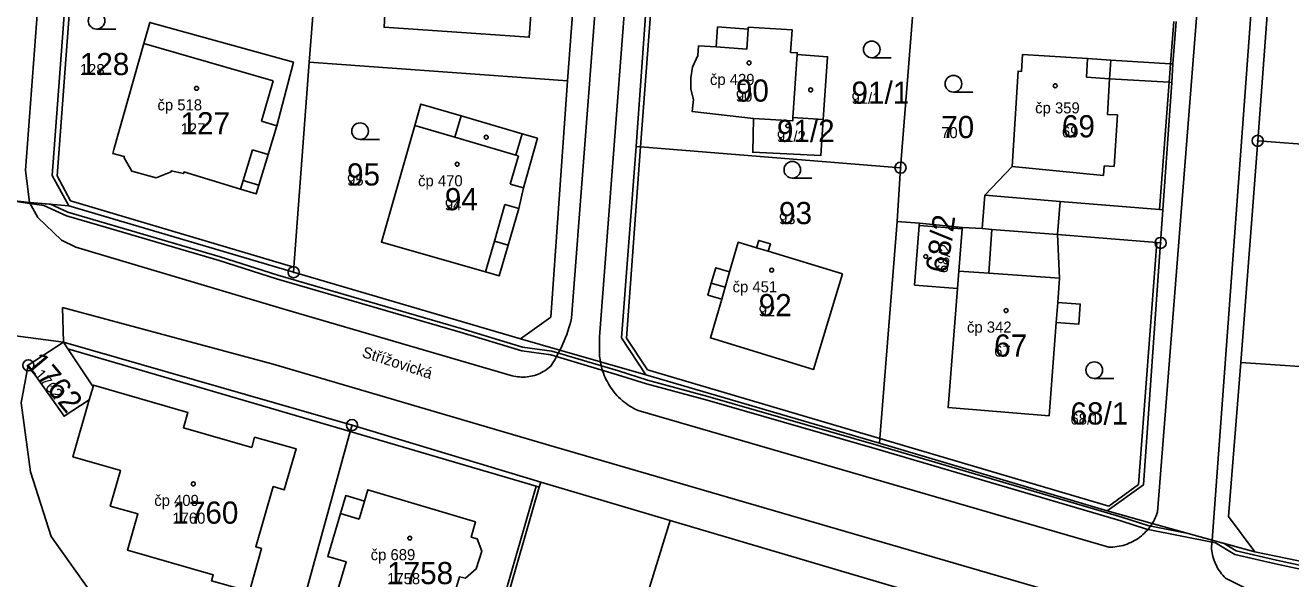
# Model space of a CAD drawing. Extents: x -763628 to -761565, y -976033 to -973833.
# Drawn here: x -762654.9 to -762540.9, y -974916.1 to -974866.2 of the extents above; entities that cross this region are included whole.
import ezdxf

# ---------------------------------------------------------------- set-up
doc = ezdxf.new("R2010")
doc.units = 0
for name, color, linetype in [('KN_cisla parcel 1000', 7, 'Continuous'), ('KN_cisla parcel 500', 7, 'Continuous'), ('KN_cisla popisna 500', 7, 'Continuous'), ('KN_hranice parcel', 7, 'Continuous'), ('KN_popisy', 7, 'Continuous'), ('KN_vecna bremena', 7, 'Continuous'), ('KN_vnitrni kresba parcel', 7, 'Continuous'), ('KN_znacky bodu BP', 7, 'Continuous'), ('KN_znacky budov', 7, 'Continuous'), ('KN_znacky kultur', 7, 'Continuous')]:
    doc.layers.add(name, color=color, linetype=linetype)

msp = doc.modelspace()

# ---------------------------------------------------------------- linework, layer by layer
at = {"layer": 'KN_hranice parcel'}
for p, q in [((-762606.1, -974871.22), (-762604.71, -974853.25)), ((-762542.45, -974857.14), (-762543.9, -974876.64)), ((-762598.83, -974862.05), (-762599.89, -974877.16)), ((-762628.92, -974863.84), (-762629.36, -974869.55)), ((-762574.87, -974863.99), (-762576.08, -974879.07)), ((-762551.55, -974869.71), (-762551.25, -974865.9)), ((-762606.1, -974871.22), (-762629.36, -974869.55)), ((-762543.9, -974876.64), (-762545.41, -974896.62)), ((-762543.9, -974876.64), (-762534.82, -974877.31)), ((-762576.08, -974879.07), (-762576.39, -974883.91)), ((-762651.01, -974882.49), (-762630.77, -974888.48)), ((-762574.38, -974884.07), (-762576.39, -974883.91)), ((-762570.51, -974884.44), (-762574.38, -974884.07)), ((-762568.73, -974884.55), (-762570.51, -974884.44)), ((-762630.77, -974888.48), (-762610.33, -974894.5)), ((-762651.49, -974894.8), (-762654.67, -974896.87)), ((-762625.5, -974902.26), (-762651.49, -974894.8)), ((-762545.41, -974896.62), (-762534.35, -974897.36)), ((-762599.02, -974897.72), (-762577.98, -974903.88)), ((-762648.84, -974898.8), (-762649.18, -974899.97)), ((-762608.5, -974907.42), (-762625.5, -974902.26)), ((-762577.98, -974903.88), (-762557.45, -974909.99)), ((-762596.85, -974910.86), (-762608.5, -974907.42)), ((-762575.1, -974917.29), (-762596.85, -974910.86)), ((-762544.15, -974913.69), (-762523.11, -974918.01))]:
    msp.add_line(p, q, dxfattribs=at)
for points in [[(-762619.56, -974866.62), (-762618.67, -974866.68), (-762609.53, -974867.3), (-762608.76, -974856.97), (-762609.86, -974856.88), (-762619.17, -974856.16), (-762621.89, -974855.95), (-762622.38, -974861.68), (-762622.61, -974866.41), (-762619.56, -974866.62)], [(-762651.2, -974862.06), (-762652.53, -974879.76), (-762651.01, -974882.49)], [(-762641.81, -974879.44), (-762641.79, -974879.34), (-762640.68, -974879.59), (-762640.65, -974879.44), (-762635.54, -974880.99), (-762634.14, -974881.42), (-762633.9, -974880.64), (-762633.06, -974877.88), (-762632.27, -974875.3), (-762630.78, -974869.54), (-762643.73, -974865.97), (-762644.27, -974867.88), (-762646.95, -974877.43), (-762647.04, -974877.77), (-762646.02, -974878.05), (-762646.04, -974878.16), (-762645.34, -974879.38), (-762643.15, -974879.98), (-762641.81, -974879.44)], [(-762585.39, -974868.87), (-762585.38, -974868.71), (-762585.99, -974868.67), (-762585.85, -974866.63), (-762589.8, -974866.4), (-762589.81, -974866.58), (-762592.56, -974866.38), (-762592.69, -974868.17), (-762594.27, -974868.07), (-762594.34, -974868.96), (-762594.81, -974869.99), (-762594.96, -974870.97), (-762594.97, -974871.98), (-762594.73, -974872.91), (-762594.85, -974874.01), (-762589.32, -974874.64)], [(-762629.36, -974869.55), (-762630.74, -974888.02), (-762630.77, -974888.48)], [(-762585.39, -974868.87), (-762582.65, -974869.06), (-762583.04, -974874.71), (-762583.26, -974877.95), (-762589.4, -974877.67), (-762589.32, -974874.64)], [(-762589.32, -974874.64), (-762585.79, -974874.85), (-762585.78, -974874.53), (-762585.39, -974868.87)], [(-762551.55, -974869.71), (-762551.76, -974869.7), (-762557.14, -974869.36), (-762559.23, -974869.23), (-762565.08, -974868.86), (-762565.17, -974870.38), (-762565.49, -974870.36), (-762566.02, -974878.97), (-762568.48, -974881.53), (-762568.73, -974884.55)], [(-762552.65, -974885.84), (-762552.44, -974882.85), (-762551.64, -974871.39), (-762551.55, -974869.71)], [(-762610.33, -974894.5), (-762607.58, -974892.53), (-762606.1, -974871.22)], [(-762619.85, -974875.26), (-762622.85, -974885.77), (-762613.47, -974888.46), (-762612.23, -974888.82), (-762611.43, -974886.04), (-762610.48, -974882.74), (-762610.04, -974880.89), (-762608.8, -974876.41), (-762610.18, -974876), (-762615.68, -974874.39), (-762619.3, -974873.33), (-762619.85, -974875.26)], [(-762599.89, -974877.16), (-762601.23, -974894.41), (-762599.02, -974897.72)], [(-762599.89, -974877.16), (-762599.5, -974877.19), (-762576.08, -974879.07)], [(-762651.01, -974882.49), (-762654.55, -974882.19), (-762660.33, -974881.57), (-762664.31, -974881.14)], [(-762576.39, -974883.91), (-762577.95, -974903.47), (-762577.98, -974903.88)], [(-762570.94, -974889.95), (-762574.82, -974889.64), (-762574.39, -974884.26), (-762574.38, -974884.07)], [(-762570.94, -974889.95), (-762571.8, -974900.69), (-762562.69, -974901.42), (-762562.05, -974893.01), (-762560.02, -974893.17), (-762559.88, -974891.35), (-762561.91, -974891.2), (-762561.75, -974889.02), (-762561.93, -974885.08)], [(-762570.51, -974884.44), (-762570.52, -974884.58), (-762570.82, -974888.4), (-762570.94, -974889.95)], [(-762561.93, -974885.08), (-762567.85, -974884.62), (-762568.73, -974884.55)], [(-762552.65, -974885.84), (-762552.99, -974885.81), (-762561.93, -974885.08)], [(-762581.32, -974888.64), (-762588, -974886.6), (-762587.8, -974885.93), (-762588.85, -974885.61), (-762589.06, -974886.28), (-762590.7, -974885.78), (-762591.48, -974888.44), (-762592.72, -974888.08), (-762593.13, -974889.47), (-762593.44, -974890.55), (-762592.19, -974890.91), (-762593.21, -974894.4), (-762583.91, -974897.25), (-762581.32, -974888.64)], [(-762557.45, -974909.99), (-762554.19, -974907.66), (-762552.65, -974885.84)], [(-762665.29, -974892.98), (-762661.07, -974893.54), (-762651.49, -974894.8)], [(-762599.02, -974897.72), (-762603.12, -974896.55), (-762606.77, -974895.51), (-762610.33, -974894.5)], [(-762651.49, -974894.8), (-762651.11, -974895.38), (-762648.84, -974898.8)], [(-762654.67, -974896.87), (-762655.31, -974900.27), (-762654.46, -974906.48), (-762652.6, -974912.3), (-762643.65, -974924.9)], [(-762649.18, -974899.97), (-762651.44, -974901.47), (-762654.67, -974896.87)], [(-762545.41, -974896.62), (-762546.53, -974910.5), (-762544.15, -974913.69)], [(-762649.18, -974899.97), (-762650.65, -974905.11), (-762646.37, -974906.34), (-762647.29, -974909.56), (-762644.8, -974910.27), (-762645.73, -974913.53), (-762638, -974915.77), (-762638.15, -974916.3), (-762634.74, -974917.26), (-762633.65, -974913.38), (-762634.17, -974913.23), (-762632.6, -974907.81), (-762631.61, -974908.1), (-762630.54, -974904.39), (-762634.28, -974903.35), (-762634.54, -974904.27), (-762640.69, -974902.51), (-762640.29, -974901.13), (-762648.8, -974898.66), (-762648.84, -974898.8)], [(-762625.5, -974902.26), (-762625.66, -974902.85), (-762629.74, -974917.72), (-762631.83, -974918.97)], [(-762621.4, -974921.34), (-762620.88, -974921.5), (-762620.34, -974919.78), (-762617.25, -974920.75), (-762615.82, -974915.95), (-762615.29, -974916.07), (-762614.31, -974915.22), (-762613.82, -974913.62), (-762614.24, -974912.5), (-762614.78, -974912.37), (-762614.39, -974910.98), (-762624.08, -974908.09), (-762624.39, -974909.12), (-762626.06, -974908.62), (-762626.54, -974910.23), (-762627.69, -974914.09), (-762626.02, -974914.59), (-762626.95, -974917.7), (-762623.92, -974918.65), (-762624.46, -974920.38), (-762623.96, -974920.54), (-762624.21, -974921.32), (-762621.64, -974922.13), (-762621.4, -974921.34)], [(-762608.5, -974907.42), (-762608.63, -974907.85), (-762615.2, -974930.63)], [(-762544.15, -974913.69), (-762548.01, -974912.62), (-762553.4, -974911.12), (-762557.45, -974909.99)], [(-762596.85, -974910.86), (-762598.45, -974916.11), (-762602.38, -974928.98), (-762597.46, -974930.42), (-762596.04, -974930.84)]]:
    msp.add_lwpolyline(points, dxfattribs=at)
at = {"layer": 'KN_vecna bremena'}
msp.add_lwpolyline([(-762523.16, -974918.54), (-762542.21, -974914.44), (-762545.84, -974913.58), (-762546.92, -974912.92), (-762550.15, -974912.02), (-762553.8, -974911.32), (-762556.14, -974910.56), (-762578.1, -974904.1), (-762593.43, -974899.68), (-762598.89, -974898.2), (-762601.48, -974897.38), (-762607.49, -974895.61), (-762610.13, -974895.24), (-762615.67, -974893.56), (-762632.19, -974888.74), (-762637.39, -974887.1), (-762648.35, -974883.87), (-762651.11, -974883.07), (-762652.67, -974882.35), (-762654.55, -974882.19), (-762657.48, -974881.88), (-762653.27, -974882.46), (-762651.23, -974883.4), (-762648.45, -974884.21), (-762637.48, -974887.44), (-762632.3, -974889.08), (-762615.77, -974893.9), (-762610.21, -974895.58), (-762607.59, -974895.94), (-762601.57, -974897.72), (-762598.98, -974898.54), (-762593.51, -974900.02), (-762578.2, -974904.44), (-762556.24, -974910.9), (-762553.92, -974911.64), (-762547.7, -974912.86), (-762545.97, -974913.91), (-762542.29, -974914.78), (-762523.23, -974918.88)], dxfattribs=at)
at = {"layer": 'KN_vnitrni kresba parcel'}
for p, q in [((-762596.61, -974773.22), (-762605.73, -974892.62)), ((-762594.04, -974773.82), (-762603.21, -974894.32)), ((-762548.01, -974912.62), (-762540.75, -974814.15)), ((-762546.07, -974822.78), (-762552.74, -974907.83)), ((-762654.91, -974879.29), (-762653.62, -974861.85)), ((-762652.08, -974879.79), (-762650.76, -974862.09)), ((-762599.5, -974877.19), (-762598.38, -974862.09)), ((-762551.47, -974865.88), (-762551.76, -974869.7)), ((-762589.94, -974868.37), (-762589.81, -974866.58)), ((-762644.27, -974867.88), (-762632.62, -974871.24)), ((-762592.69, -974868.17), (-762589.94, -974868.37)), ((-762559.33, -974870.91), (-762559.23, -974869.23)), ((-762557.24, -974871.04), (-762557.14, -974869.36)), ((-762551.76, -974869.7), (-762551.89, -974871.37)), ((-762632.62, -974871.24), (-762633.66, -974874.88)), ((-762559.33, -974870.91), (-762557.24, -974871.04)), ((-762557.44, -974874.26), (-762557.24, -974871.04)), ((-762551.89, -974871.37), (-762557.24, -974871.04)), ((-762551.89, -974871.37), (-762552.76, -974882.82)), ((-762551.64, -974871.39), (-762551.89, -974871.37)), ((-762633.66, -974874.88), (-762632.27, -974875.3)), ((-762616.24, -974876.32), (-762619.85, -974875.26)), ((-762615.68, -974874.39), (-762616.24, -974876.32)), ((-762585.78, -974874.53), (-762583.04, -974874.71)), ((-762556.53, -974874.31), (-762557.44, -974874.26)), ((-762556.82, -974878.95), (-762556.53, -974874.31)), ((-762616.24, -974876.32), (-762610.74, -974877.93)), ((-762610.18, -974876), (-762610.74, -974877.93)), ((-762635.3, -974880.22), (-762634.47, -974877.46)), ((-762634.47, -974877.46), (-762633.06, -974877.88)), ((-762600.78, -974894.44), (-762599.5, -974877.19)), ((-762610.49, -974878), (-762611.24, -974880.54)), ((-762610.74, -974877.93), (-762610.49, -974878)), ((-762654.91, -974879.29), (-762654.55, -974882.19)), ((-762650.88, -974882.06), (-762652.08, -974879.79)), ((-762566.02, -974878.97), (-762557.78, -974879.77)), ((-762557.78, -974879.77), (-762557.72, -974878.9)), ((-762557.72, -974878.9), (-762556.82, -974878.95)), ((-762635.54, -974880.99), (-762635.3, -974880.22)), ((-762633.9, -974880.64), (-762635.3, -974880.22)), ((-762611.24, -974880.54), (-762610.04, -974880.89)), ((-762630.74, -974888.02), (-762650.88, -974882.06)), ((-762568.48, -974881.53), (-762561.69, -974882.1)), ((-762561.69, -974882.1), (-762561.93, -974885.08)), ((-762561.69, -974882.1), (-762552.76, -974882.82)), ((-762654.55, -974882.19), (-762653.82, -974883.54)), ((-762612.67, -974885.68), (-762611.73, -974882.38)), ((-762611.73, -974882.38), (-762610.48, -974882.74)), ((-762552.76, -974882.82), (-762552.44, -974882.85)), ((-762651.68, -974885.6), (-762653.82, -974883.54)), ((-762570.52, -974884.58), (-762574.39, -974884.26)), ((-762568.13, -974888.58), (-762567.85, -974884.62)), ((-762650.39, -974886.24), (-762651.68, -974885.6)), ((-762631.52, -974891.83), (-762650.39, -974886.24)), ((-762613.47, -974888.46), (-762612.67, -974885.68)), ((-762612.67, -974885.68), (-762611.43, -974886.04)), ((-762589.06, -974886.28), (-762588, -974886.6)), ((-762552.99, -974885.81), (-762554.64, -974907.63)), ((-762591.88, -974889.83), (-762591.48, -974888.44)), ((-762568.13, -974888.58), (-762570.82, -974888.4)), ((-762561.75, -974889.02), (-762568.13, -974888.58)), ((-762591.88, -974889.83), (-762593.13, -974889.47)), ((-762592.19, -974890.91), (-762591.88, -974889.83)), ((-762562.05, -974893.01), (-762561.91, -974891.2)), ((-762651.49, -974894.8), (-762651.59, -974891.66)), ((-762651.59, -974891.66), (-762632.61, -974896.78)), ((-762631.52, -974891.83), (-762611.07, -974897.81)), ((-762603.21, -974894.32), (-762603.19, -974896.04)), ((-762598.89, -974897.29), (-762600.78, -974894.44)), ((-762651.11, -974895.38), (-762625.66, -974902.85)), ((-762632.61, -974896.78), (-762607.76, -974904.07)), ((-762577.95, -974903.47), (-762598.89, -974897.29)), ((-762557.32, -974913.26), (-762599.73, -974900.96)), ((-762625.66, -974902.85), (-762608.91, -974907.77)), ((-762557.32, -974909.56), (-762577.95, -974903.47)), ((-762607.76, -974904.07), (-762559.99, -974917.98)), ((-762608.91, -974907.77), (-762615.46, -974930.45)), ((-762608.91, -974907.77), (-762608.63, -974907.85)), ((-762554.64, -974907.63), (-762557.32, -974909.56)), ((-762552.74, -974907.83), (-762552.92, -974910.07)), ((-762624.87, -974910.73), (-762624.39, -974909.12)), ((-762626.54, -974910.23), (-762624.87, -974910.73)), ((-762548.06, -974913.25), (-762548.01, -974912.62)), ((-762544.89, -974917.03), (-762546.79, -974916.05))]:
    msp.add_line(p, q, dxfattribs=at)
for points in [[(-762606.77, -974895.51), (-762606.64, -974895.23), (-762606.51, -974894.95), (-762606.39, -974894.67), (-762606.27, -974894.38), (-762606.16, -974894.1), (-762606.06, -974893.81), (-762605.97, -974893.51), (-762605.88, -974893.22), (-762605.8, -974892.92), (-762605.73, -974892.62)], [(-762607.59, -974896.94), (-762607.41, -974896.66), (-762607.24, -974896.38), (-762607.08, -974896.09), (-762606.92, -974895.8), (-762606.77, -974895.51)], [(-762611.07, -974897.81), (-762610.91, -974897.85), (-762610.74, -974897.88), (-762610.57, -974897.91), (-762610.4, -974897.92), (-762610.23, -974897.93), (-762610.06, -974897.93), (-762609.89, -974897.93), (-762609.72, -974897.91), (-762609.55, -974897.89), (-762609.38, -974897.86), (-762609.22, -974897.82), (-762609.05, -974897.78), (-762608.89, -974897.73), (-762608.73, -974897.67), (-762608.58, -974897.6), (-762608.42, -974897.52), (-762608.27, -974897.44), (-762608.13, -974897.36), (-762607.99, -974897.26), (-762607.85, -974897.16), (-762607.72, -974897.05), (-762607.59, -974896.94)], [(-762603.12, -974896.55), (-762603.15, -974896.38), (-762603.17, -974896.21), (-762603.19, -974896.04)], [(-762599.73, -974900.96), (-762599.92, -974900.87), (-762600.11, -974900.77), (-762600.3, -974900.66), (-762600.48, -974900.55), (-762600.66, -974900.43), (-762600.83, -974900.3), (-762601, -974900.17), (-762601.17, -974900.03), (-762601.32, -974899.89), (-762601.48, -974899.74), (-762601.63, -974899.59), (-762601.77, -974899.43), (-762601.91, -974899.26), (-762602.04, -974899.09), (-762602.16, -974898.92), (-762602.28, -974898.74), (-762602.39, -974898.55), (-762602.49, -974898.37), (-762602.59, -974898.18), (-762602.68, -974897.98), (-762602.77, -974897.79), (-762602.85, -974897.58), (-762602.92, -974897.38), (-762602.98, -974897.18), (-762603.03, -974896.97), (-762603.08, -974896.76), (-762603.12, -974896.55)], [(-762552.92, -974910.07), (-762552.98, -974910.25), (-762553.05, -974910.43), (-762553.13, -974910.61), (-762553.21, -974910.78), (-762553.3, -974910.95), (-762553.4, -974911.12)], [(-762553.4, -974911.12), (-762553.5, -974911.28), (-762553.61, -974911.43), (-762553.72, -974911.58), (-762553.84, -974911.72), (-762553.97, -974911.86), (-762554.1, -974911.99), (-762554.24, -974912.12), (-762554.38, -974912.24), (-762554.53, -974912.36), (-762554.68, -974912.47), (-762554.83, -974912.57), (-762554.99, -974912.67), (-762555.16, -974912.76), (-762555.33, -974912.84), (-762555.5, -974912.91), (-762555.67, -974912.98), (-762555.85, -974913.04), (-762556.03, -974913.1), (-762556.21, -974913.14), (-762556.39, -974913.18), (-762556.58, -974913.21), (-762556.76, -974913.24), (-762556.95, -974913.25), (-762557.13, -974913.26), (-762557.32, -974913.26)], [(-762546.79, -974916.05), (-762546.91, -974915.93), (-762547.03, -974915.8), (-762547.15, -974915.67), (-762547.26, -974915.53), (-762547.36, -974915.38), (-762547.45, -974915.24), (-762547.54, -974915.09), (-762547.62, -974914.93), (-762547.7, -974914.77), (-762547.77, -974914.61), (-762547.83, -974914.45), (-762547.88, -974914.28), (-762547.93, -974914.11), (-762547.97, -974913.94), (-762548.01, -974913.77), (-762548.03, -974913.6), (-762548.05, -974913.43), (-762548.06, -974913.25)]]:
    msp.add_lwpolyline(points, dxfattribs=at)
at = {"layer": 'KN_znacky bodu BP'}
for centre, radius in [((-762543.9, -974876.64), 0.5), ((-762543.9, -974876.64), 0.0303), ((-762576.08, -974879.07), 0.5), ((-762576.08, -974879.07), 0.0303), ((-762552.65, -974885.84), 0.5), ((-762552.65, -974885.84), 0.0303), ((-762630.77, -974888.48), 0.5), ((-762630.77, -974888.48), 0.0303), ((-762654.67, -974896.87), 0.5), ((-762654.67, -974896.87), 0.0303), ((-762625.5, -974902.26), 0.5), ((-762625.5, -974902.26), 0.0303)]:
    msp.add_circle(centre, radius, dxfattribs=at)
at = {"layer": 'KN_znacky budov'}
for centre in [(-762589.73, -974869.62), (-762639.51, -974871.91), (-762562.14, -974871.68), (-762584.18, -974872.05), (-762586.24, -974875.29), (-762613.41, -974876.32), (-762616.03, -974878.75), (-762573.81, -974887.07), (-762587.69, -974888.3), (-762566.57, -974891.94), (-762639.8, -974907.56), (-762620.3, -974912.45)]:
    msp.add_circle(centre, 0.175, dxfattribs=at)
at = {"layer": 'KN_znacky kultur'}
for p, q in [((-762648.52, -974866.57), (-762646.77, -974866.57)), ((-762578.68, -974869.15), (-762576.93, -974869.15)), ((-762571.31, -974872.25), (-762569.56, -974872.25)), ((-762624.78, -974876.52), (-762623.03, -974876.52)), ((-762585.83, -974880), (-762584.08, -974880)), ((-762558.62, -974898.06), (-762556.87, -974898.06))]:
    msp.add_line(p, q, dxfattribs=at)
for centre in [(-762648.52, -974865.82), (-762578.68, -974868.4), (-762571.31, -974871.5), (-762624.78, -974875.77), (-762585.83, -974879.25), (-762558.62, -974897.31)]:
    msp.add_circle(centre, 0.75, dxfattribs=at)

# ---------------------------------------------------------------- texts
at = {"layer": 'KN_cisla parcel 1000'}
for s, p in [('128', (-762650.03, -974870.72)), ('90', (-762590.92, -974873.11)), ('91/1', (-762580.5, -974873.3)), ('127', (-762640.95, -974876.06)), ('91/2', (-762587.22, -974876.74)), ('70', (-762572.42, -974876.4)), ('69', (-762561.54, -974876.33)), ('95', (-762625.95, -974880.67)), ('94', (-762617.14, -974882.9)), ('93', (-762587.03, -974884.15)), ('92', (-762588.86, -974892.45)), ('67', (-762567.64, -974896.09)), ('68/1', (-762560.77, -974902.21)), ('1760', (-762641.69, -974911.15)), ('1758', (-762622.34, -974916.6))]:
    msp.add_text(s, height=2, dxfattribs=at).set_placement(p)
for s, rotation, p in [('68/2', 82, (-762571.86, -974888.61)), ('1762', 310, (-762654.99, -974896.76))]:
    msp.add_text(s, height=2, rotation=rotation, dxfattribs=at).set_placement(p)
at = {"layer": 'KN_cisla parcel 500'}
for s, p in [('128', (-762650.03, -974870.72)), ('90', (-762590.92, -974873.11)), ('91/1', (-762580.5, -974873.3)), ('127', (-762640.95, -974876.06)), ('91/2', (-762587.22, -974876.74)), ('70', (-762572.42, -974876.4)), ('69', (-762561.54, -974876.33)), ('95', (-762625.95, -974880.67)), ('94', (-762617.14, -974882.9)), ('93', (-762587.03, -974884.15)), ('92', (-762588.86, -974892.45)), ('67', (-762567.64, -974896.09)), ('68/1', (-762560.77, -974902.21)), ('1760', (-762641.69, -974911.15)), ('1758', (-762622.34, -974916.6))]:
    msp.add_text(s, height=1, dxfattribs=at).set_placement(p)
for s, rotation, p in [('68/2', 82, (-762571.86, -974888.61)), ('1762', 310, (-762654.17, -974897.75))]:
    msp.add_text(s, height=1, rotation=rotation, dxfattribs=at).set_placement(p)
at = {"layer": 'KN_cisla popisna 500'}
for s, p in [('čp 429', (-762593.25, -974871.61)), ('čp 518', (-762643.03, -974873.9)), ('čp 359', (-762563.95, -974874.17)), ('čp 470', (-762619.55, -974880.74)), ('čp 451', (-762591.21, -974890.29)), ('čp 342', (-762570.09, -974893.93)), ('čp 409', (-762643.32, -974909.55)), ('čp 689', (-762623.82, -974914.44))]:
    msp.add_text(s, height=1, dxfattribs=at).set_placement(p)
at = {"layer": 'KN_popisy'}
msp.add_text('Střížovická', height=1, rotation=342, dxfattribs=at).set_placement((-762624.67, -974896.1))

doc.saveas('drawing.dxf')
